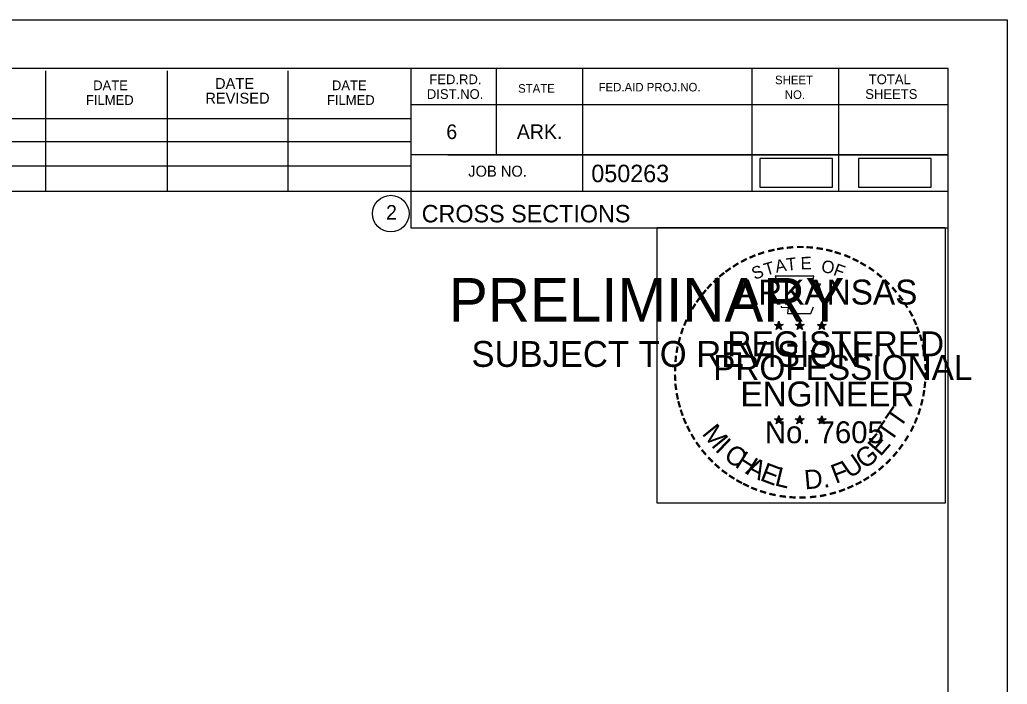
# Model space of a CAD drawing. Extents: x 1365647 to 1367999, y 387113 to 400173.
# Drawn here: x 1365977.8 to 1366057, y 390946.1 to 390999.5 of the extents above; entities that cross this region are included whole.
import ezdxf

# ---------------------------------------------------------------- set-up
doc = ezdxf.new("R2010")
doc.units = 0
for name, color, linetype in [('R_Border', 7, 'Continuous'), ('R_Border PE', 7, 'Continuous'), ('R_Border Prem', 7, 'Continuous'), ('R_Detour', 7, 'Continuous'), ('R_No Plot', 7, 'Continuous')]:
    doc.layers.add(name, color=color, linetype=linetype)

msp = doc.modelspace()

# ---------------------------------------------------------------- linework, layer by layer
at = {"layer": 'R_Border'}
for p, q in [((1365736.081, 390995.585), (1366052.261, 390995.585)), ((1365979.861, 390985.705), (1365979.861, 390995.385)), ((1365989.621, 390985.705), (1365989.621, 390995.385)), ((1365999.301, 390985.705), (1365999.301, 390995.385)), ((1366009.161, 390995.585), (1366009.161, 390982.785)), ((1366016.001, 390995.585), (1366016.001, 390988.645)), ((1366022.941, 390995.585), (1366022.941, 390985.705)), ((1366036.521, 390995.585), (1366036.521, 390985.705)), ((1366043.461, 390995.585), (1366043.461, 390985.705)), ((1366052.261, 390790.125), (1366052.261, 390995.585)), ((1366052.261, 390992.645), (1366009.161, 390992.645)), ((1366052.261, 390992.665), (1366052.261, 390992.665)), ((1365970.001, 390991.565), (1366009.161, 390991.565)), ((1365970.001, 390989.705), (1366009.161, 390989.705)), ((1366052.261, 390988.645), (1366009.161, 390988.645)), ((1366012.121, 390988.645), (1366052.261, 390988.645)), ((1365970.001, 390987.765), (1366009.161, 390987.765)), ((1366052.261, 390985.705), (1365970.001, 390985.705)), ((1366009.161, 390982.785), (1366052.261, 390982.785))]:
    msp.add_line(p, q, dxfattribs=at)
msp.add_circle((1366007.548, 390983.92), 1.467, dxfattribs=at)
at = {"layer": 'R_Border PE'}
for p, q in [((1366038.343, 390975.031), (1366038.692, 390974.92)), ((1366038.343, 390975.031), (1366038.596, 390974.986)), ((1366038.343, 390975.031), (1366038.58, 390974.909)), ((1366038.476, 390974.623), (1366038.692, 390974.92)), ((1366038.476, 390974.623), (1366038.602, 390974.867)), ((1366038.476, 390974.623), (1366038.69, 390974.84)), ((1366038.692, 390975.285), (1366038.651, 390975.033)), ((1366038.905, 390974.623), (1366038.69, 390974.837)), ((1366038.692, 390974.92), (1366038.692, 390975.285)), ((1366038.692, 390975.285), (1366038.741, 390975.035)), ((1366039.039, 390975.031), (1366038.692, 390974.92)), ((1366038.905, 390974.623), (1366038.692, 390974.92)), ((1366039.039, 390975.031), (1366038.753, 390974.982)), ((1366038.905, 390974.623), (1366038.768, 390974.914)), ((1366039.039, 390975.031), (1366038.835, 390974.929)), ((1366040.013, 390975.031), (1366040.362, 390974.92)), ((1366040.013, 390975.031), (1366040.266, 390974.986)), ((1366040.013, 390975.031), (1366040.25, 390974.909)), ((1366040.146, 390974.623), (1366040.362, 390974.92)), ((1366040.146, 390974.623), (1366040.272, 390974.867)), ((1366040.146, 390974.623), (1366040.36, 390974.84)), ((1366040.362, 390975.285), (1366040.321, 390975.033)), ((1366040.575, 390974.623), (1366040.36, 390974.837)), ((1366040.362, 390974.92), (1366040.362, 390975.285)), ((1366040.362, 390975.285), (1366040.411, 390975.035)), ((1366040.709, 390975.031), (1366040.362, 390974.92)), ((1366040.575, 390974.623), (1366040.362, 390974.92)), ((1366040.709, 390975.031), (1366040.423, 390974.982)), ((1366040.575, 390974.623), (1366040.438, 390974.914)), ((1366040.709, 390975.031), (1366040.505, 390974.929)), ((1366041.777, 390975.019), (1366042.126, 390974.908)), ((1366041.777, 390975.019), (1366042.03, 390974.974)), ((1366041.777, 390975.019), (1366042.014, 390974.897)), ((1366041.91, 390974.611), (1366042.126, 390974.908)), ((1366041.91, 390974.611), (1366042.036, 390974.855)), ((1366041.91, 390974.611), (1366042.124, 390974.828)), ((1366042.126, 390975.273), (1366042.085, 390975.021)), ((1366042.339, 390974.611), (1366042.124, 390974.825)), ((1366042.126, 390974.908), (1366042.126, 390975.273)), ((1366042.126, 390975.273), (1366042.175, 390975.023)), ((1366042.473, 390975.019), (1366042.126, 390974.908)), ((1366042.339, 390974.611), (1366042.126, 390974.908)), ((1366042.473, 390975.019), (1366042.187, 390974.97)), ((1366042.339, 390974.611), (1366042.202, 390974.902)), ((1366042.473, 390975.019), (1366042.269, 390974.917)), ((1366038.688, 390967.712), (1366038.647, 390967.46)), ((1366038.688, 390967.347), (1366038.688, 390967.712)), ((1366038.688, 390967.712), (1366038.737, 390967.462)), ((1366040.357, 390967.712), (1366040.316, 390967.46)), ((1366040.357, 390967.347), (1366040.357, 390967.712)), ((1366040.357, 390967.712), (1366040.406, 390967.462)), ((1366042.124, 390967.702), (1366042.083, 390967.45)), ((1366042.124, 390967.337), (1366042.124, 390967.702)), ((1366042.124, 390967.702), (1366042.173, 390967.452)), ((1366038.339, 390967.458), (1366038.688, 390967.347)), ((1366038.339, 390967.458), (1366038.592, 390967.413)), ((1366038.339, 390967.458), (1366038.576, 390967.336)), ((1366038.472, 390967.05), (1366038.688, 390967.347)), ((1366038.472, 390967.05), (1366038.598, 390967.294)), ((1366038.472, 390967.05), (1366038.686, 390967.267)), ((1366038.901, 390967.05), (1366038.686, 390967.264)), ((1366039.035, 390967.458), (1366038.688, 390967.347)), ((1366038.901, 390967.05), (1366038.688, 390967.347)), ((1366039.035, 390967.458), (1366038.749, 390967.409)), ((1366038.901, 390967.05), (1366038.764, 390967.341)), ((1366039.035, 390967.458), (1366038.831, 390967.356)), ((1366040.008, 390967.458), (1366040.357, 390967.347)), ((1366040.008, 390967.458), (1366040.261, 390967.413)), ((1366040.008, 390967.458), (1366040.245, 390967.336)), ((1366040.141, 390967.05), (1366040.357, 390967.347)), ((1366040.141, 390967.05), (1366040.267, 390967.294)), ((1366040.141, 390967.05), (1366040.355, 390967.267)), ((1366040.57, 390967.05), (1366040.355, 390967.264)), ((1366040.704, 390967.458), (1366040.357, 390967.347)), ((1366040.57, 390967.05), (1366040.357, 390967.347)), ((1366040.704, 390967.458), (1366040.418, 390967.409)), ((1366040.57, 390967.05), (1366040.433, 390967.341)), ((1366040.704, 390967.458), (1366040.5, 390967.356)), ((1366041.775, 390967.448), (1366042.124, 390967.337)), ((1366041.775, 390967.448), (1366042.028, 390967.403)), ((1366041.775, 390967.448), (1366042.012, 390967.326)), ((1366041.908, 390967.04), (1366042.124, 390967.337)), ((1366041.908, 390967.04), (1366042.034, 390967.284)), ((1366041.908, 390967.04), (1366042.122, 390967.257)), ((1366042.337, 390967.04), (1366042.122, 390967.254)), ((1366042.471, 390967.448), (1366042.124, 390967.337)), ((1366042.337, 390967.04), (1366042.124, 390967.337)), ((1366042.471, 390967.448), (1366042.185, 390967.399)), ((1366042.337, 390967.04), (1366042.2, 390967.331)), ((1366042.471, 390967.448), (1366042.267, 390967.346))]:
    msp.add_line(p, q, dxfattribs=at)
for points in [[(1366038.384, 390978.909), (1366038.653, 390978.082)], [(1366041.895, 390977.987), (1366042.037, 390978.271), (1366041.352, 390978.247), (1366041.5, 390978.909), (1366038.384, 390978.909)], [(1366038.876, 390976.486), (1366038.876, 390976.399), (1366039.439, 390976.38), (1366039.385, 390975.907), (1366041.255, 390975.907), (1366041.456, 390976.443)], [(1366038.692, 390975.285), (1366038.905, 390974.623), (1366038.343, 390975.031), (1366039.039, 390975.031), (1366038.476, 390974.623), (1366038.692, 390975.285)], [(1366040.362, 390975.285), (1366040.575, 390974.623), (1366040.013, 390975.031), (1366040.709, 390975.031), (1366040.146, 390974.623), (1366040.362, 390975.285)], [(1366042.126, 390975.273), (1366042.339, 390974.611), (1366041.777, 390975.019), (1366042.473, 390975.019), (1366041.91, 390974.611), (1366042.126, 390975.273)], [(1366038.688, 390967.712), (1366038.901, 390967.05), (1366038.339, 390967.458), (1366039.035, 390967.458), (1366038.472, 390967.05), (1366038.688, 390967.712)], [(1366040.357, 390967.712), (1366040.57, 390967.05), (1366040.008, 390967.458), (1366040.704, 390967.458), (1366040.141, 390967.05), (1366040.357, 390967.712)], [(1366042.124, 390967.702), (1366042.337, 390967.04), (1366041.775, 390967.448), (1366042.471, 390967.448), (1366041.908, 390967.04), (1366042.124, 390967.702)]]:
    msp.add_lwpolyline(points, dxfattribs=at)
for centre, radius in [((1366038.691, 390974.92), 0.172), ((1366038.691, 390974.92), 0.145), ((1366038.691, 390974.92), 0.116), ((1366038.691, 390974.92), 0.0991), ((1366038.691, 390974.92), 0.0747), ((1366038.691, 390974.92), 0.0495), ((1366038.691, 390974.92), 0.0296), ((1366040.361, 390974.92), 0.172), ((1366040.361, 390974.92), 0.145), ((1366040.361, 390974.92), 0.116), ((1366040.361, 390974.92), 0.0991), ((1366040.361, 390974.92), 0.0747), ((1366040.361, 390974.92), 0.0495), ((1366040.361, 390974.92), 0.0296), ((1366042.125, 390974.908), 0.172), ((1366042.125, 390974.908), 0.145), ((1366042.125, 390974.908), 0.116), ((1366042.125, 390974.908), 0.0991), ((1366042.125, 390974.908), 0.0747), ((1366042.125, 390974.908), 0.0495), ((1366042.125, 390974.908), 0.0296), ((1366038.687, 390967.347), 0.172), ((1366038.687, 390967.347), 0.145), ((1366040.356, 390967.347), 0.172), ((1366040.356, 390967.347), 0.145), ((1366042.123, 390967.337), 0.172), ((1366038.687, 390967.347), 0.116), ((1366038.687, 390967.347), 0.0991), ((1366038.687, 390967.347), 0.0747), ((1366038.687, 390967.347), 0.0495), ((1366038.687, 390967.347), 0.0296), ((1366040.356, 390967.347), 0.116), ((1366040.356, 390967.347), 0.0991), ((1366040.356, 390967.347), 0.0747), ((1366040.356, 390967.347), 0.0495), ((1366040.356, 390967.347), 0.0296), ((1366042.123, 390967.337), 0.145), ((1366042.123, 390967.337), 0.116), ((1366042.123, 390967.337), 0.0991), ((1366042.123, 390967.337), 0.0747), ((1366042.123, 390967.337), 0.0495), ((1366042.123, 390967.337), 0.0296)]:
    msp.add_circle(centre, radius, dxfattribs=at)
at = {"layer": 'R_Detour'}
for points in [[(1366037.165, 390986.042), (1366042.998, 390986.042), (1366042.998, 390988.352), (1366037.165, 390988.352)], [(1366045.079, 390986.033), (1366050.912, 390986.033), (1366050.912, 390988.344), (1366045.079, 390988.344)]]:
    msp.add_lwpolyline(points, close=True, dxfattribs=at)
at = {"layer": 'R_No Plot'}
msp.add_line((1365723.681, 390999.479), (1366057.014, 390999.479), dxfattribs=at)
for points in [[(1365723.674, 390999.479), (1366057.014, 390999.479), (1366057.014, 390786.142), (1365723.674, 390786.142)], [(1366028.933, 390982.817), (1366052.031, 390982.817), (1366052.031, 390960.667), (1366028.933, 390960.667)]]:
    msp.add_lwpolyline(points, close=True, dxfattribs=at)

# ---------------------------------------------------------------- texts
at = {"layer": 'R_Border'}
for s, height, p in [('DATE', 0.7819, (1365983.661, 390993.825)), ('DATE', 0.8792, (1365993.441, 390993.925)), ('DATE', 0.7819, (1366002.821, 390993.825)), ('FED.RD.', 0.7819, (1366010.641, 390994.305)), ('SHEET', 0.684, (1366038.381, 390994.305)), ('TOTAL', 0.7819, (1366045.901, 390994.305)), ('REVISED', 0.8792, (1365992.661, 390992.745)), ('DIST.NO.', 0.7819, (1366010.441, 390993.125)), ('STATE', 0.684, (1366017.761, 390993.625)), ('FED.AID PROJ.NO.', 0.684, (1366024.221, 390993.725)), ('NO.', 0.684, (1366039.161, 390993.125)), ('SHEETS', 0.7819, (1366045.621, 390993.125)), ('FILMED', 0.7819, (1365983.081, 390992.645)), ('FILMED', 0.7819, (1366002.421, 390992.645)), ('6', 1.172, (1366012.001, 390989.905)), ('ARK.', 1.1723, (1366017.661, 390989.905)), ('JOB NO.', 0.8792, (1366013.761, 390986.885)), ('050263', 1.4, (1366023.637, 390986.444)), ('2', 1.172, (1366007.165, 390983.434)), ('CROSS SECTIONS', 1.4, (1366010.025, 390983.215))]:
    msp.add_text(s, height=height, rotation=360, dxfattribs=at).set_placement(p)
at = {"layer": 'R_Border PE'}
for s, height, rotation, p in [('-', 1.6, 13.63015, (1366037.882, 390980.277)), ('-', 1.6, 10.21935, (1366038.56, 390980.439)), ('-', 1.6, 5.89682, (1366039.289, 390980.549)), ('-', 1.6, 0.18623, (1366040.061, 390980.621)), ('-', 1.6, 357.74304, (1366040.784, 390980.608)), ('-', 1.6, 352.16172, (1366041.528, 390980.552)), ('-', 1.6, 347.20489, (1366042.247, 390980.438)), ('-', 1.6, 28.79182, (1366035.865, 390979.45)), ('-', 1.6, 24.30721, (1366036.498, 390979.767)), ('-', 1.6, 19.17608, (1366037.132, 390980.036)), ('A', 1, 11.21318, (1366038.479, 390979.169)), ('T', 1, 6.02276, (1366039.328, 390979.335)), ('E', 1, 0.83234, (1366040.433, 390979.445)), ('O', 1, 350.4515, (1366042.037, 390979.235)), ('-', 1.6, 342.3362, (1366042.882, 390980.283)), ('-', 1.6, 337.85509, (1366043.617, 390980.06)), ('-', 1.6, 334.12109, (1366044.248, 390979.789)), ('-', 1.6, 36.23174, (1366034.69, 390978.685)), ('-', 1.6, 34.06357, (1366035.268, 390979.08)), ('S', 1, 21.59401, (1366036.739, 390978.587)), ('T', 1, 16.4036, (1366037.653, 390978.918)), ('F', 1, 340.07066, (1366042.991, 390979.007)), ('-', 1.6, 329.64089, (1366044.827, 390979.506)), ('-', 1.6, 325.86266, (1366045.47, 390979.145)), ('-', 1.6, 42.96224, (1366033.781, 390977.89)), ('-', 1.6, 38.95066, (1366034.214, 390978.307)), ('ARKANSAS', 2, 360, (1366035.237, 390976.621)), ('-', 1.6, 320.52971, (1366046.08, 390978.719)), ('-', 1.6, 315.57859, (1366046.679, 390978.231)), ('-', 1.6, 50.61417, (1366032.93, 390976.926)), ('-', 1.6, 48.42305, (1366033.333, 390977.412)), ('-', 1.6, 309.87973, (1366047.248, 390977.681)), ('-', 1.6, 54.23247, (1366032.517, 390976.359)), ('-', 1.6, 306.65218, (1366047.773, 390977.079)), ('-', 1.6, 58.07063, (1366032.192, 390975.832)), ('-', 1.4, 303.67529, (1366048.259, 390976.511)), ('-', 1.6, 67.77427, (1366031.62, 390974.607)), ('-', 1.6, 62.87135, (1366031.879, 390975.218)), ('-', 1.6, 299.66835, (1366048.578, 390975.904)), ('-', 1.6, 294.66279, (1366048.902, 390975.292)), ('-', 1.6, 72.39447, (1366031.401, 390973.977)), ('DWB', 0.01, 360, (1366038.677, 390974.915)), ('DWB', 0.01, 360, (1366040.347, 390974.915)), ('DWB', 0.01, 360, (1366042.111, 390974.903)), ('-', 1.6, 290.57283, (1366049.159, 390974.715)), ('-', 1.6, 75.46096, (1366031.204, 390973.263)), ('REGISTERED', 2, 360, (1366034.559, 390972.472)), ('-', 1.6, 285.12326, (1366049.393, 390974.135)), ('-', 1.6, 81.20126, (1366031.072, 390972.55)), ('-', 1.6, 280.54934, (1366049.593, 390973.393)), ('-', 1.6, 85.18634, (1366030.996, 390971.859)), ('PROFESSIONAL', 2, 360, (1366033.411, 390970.568)), ('-', 1.6, 276.59616, (1366049.755, 390972.625)), ('-', 1.6, 89.06224, (1366030.971, 390971.158)), ('-', 1.6, 274.33011, (1366049.815, 390971.903)), ('-', 1.6, 94.19588, (1366031.006, 390970.433)), ('-', 1.6, 269.94067, (1366049.849, 390971.271)), ('-', 1.6, 98.94793, (1366031.078, 390969.766)), ('ENGINEER', 2, 360, (1366035.598, 390968.443)), ('-', 1.6, 263.5172, (1366049.83, 390970.605)), ('-', 1.6, 101.71495, (1366031.213, 390969.033)), ('-', 1.6, 260.99529, (1366049.759, 390969.951)), ('-', 1.6, 105.45785, (1366031.375, 390968.438)), ('T', 1.54, 55.05496, (1366048.406, 390966.612)), ('-', 1.6, 252.86809, (1366049.468, 390968.553)), ('-', 1.6, 255.7626, (1366049.649, 390969.273)), ('-', 1.6, 109.08742, (1366031.59, 390967.807)), ('-', 1.6, 114.06432, (1366031.844, 390967.211)), ('-', 1.6, 247.88866, (1366049.245, 390967.88)), ('-', 1.6, 115.72885, (1366032.149, 390966.593)), ('M', 1.54, 308.91747, (1366032.458, 390966.238)), ('No. 7605', 1.757, 360, (1366037.571, 390965.492)), ('DWB', 0.01, 360, (1366038.673, 390967.343)), ('DWB', 0.01, 360, (1366040.342, 390967.341)), ('DWB', 0.01, 360, (1366042.109, 390967.332)), ('T', 1.54, 55.05496, (1366047.675, 390965.492)), ('-', 1.6, 244.61971, (1366048.983, 390967.251)), ('-', 1.6, 120.44712, (1366032.506, 390966.007)), ('I', 1.54, 316.46364, (1366033.501, 390964.918)), ('E', 1.54, 48.73133, (1366046.83, 390964.365)), ('-', 1.6, 239.07125, (1366048.589, 390966.499)), ('-', 1.6, 125.89344, (1366032.909, 390965.446)), ('C', 1.54, 324.01974, (1366034.173, 390964.295)), ('G', 1.54, 38.21734, (1366045.576, 390963.345)), ('-', 1.6, 233.84524, (1366048.187, 390965.846)), ('-', 1.6, 130.71812, (1366033.371, 390964.894)), ('-', 1.6, 134.22381, (1366033.888, 390964.349)), ('H', 1.54, 327.53419, (1366035.083, 390963.64)), ('U', 1.54, 34.40523, (1366044.378, 390962.612)), ('-', 1.6, 231.25377, (1366047.757, 390965.28)), ('-', 1.6, 138.93382, (1366034.413, 390963.885)), ('A', 1.54, 332.55127, (1366035.937, 390963.103)), ('E', 1.54, 339.20679, (1366037.096, 390962.541)), ('L', 1.54, 346.2929, (1366038.288, 390962.117)), ('F', 1.54, 20.82016, (1366043.24, 390962.218)), ('-', 1.6, 221.08509, (1366046.756, 390964.207)), ('-', 1.6, 225.76533, (1366047.278, 390964.716)), ('-', 1.6, 144.64634, (1366034.969, 390963.479)), ('-', 1.6, 148.08978, (1366035.53, 390963.108)), ('D.', 1.54, 5.26016, (1366040.79, 390961.78)), ('-', 1.6, 212.24909, (1366045.673, 390963.348)), ('-', 1.6, 215.73633, (1366046.207, 390963.735)), ('-', 1.6, 151.57039, (1366036.109, 390962.783)), ('-', 1.6, 154.60019, (1366036.631, 390962.536)), ('-', 1.6, 158.56121, (1366037.255, 390962.282)), ('-', 1.6, 204.25161, (1366044.491, 390962.683)), ('-', 1.6, 207.35684, (1366045.115, 390963.002)), ('-', 1.6, 162.79826, (1366037.942, 390962.069)), ('-', 1.6, 167.55551, (1366038.657, 390961.905)), ('-', 1.6, 173.11546, (1366039.429, 390961.795)), ('-', 1.6, 176.51827, (1366040.177, 390961.742)), ('-', 1.6, 181.59176, (1366040.921, 390961.761)), ('-', 1.6, 185.81666, (1366041.73, 390961.837)), ('-', 1.6, 191.28576, (1366042.466, 390961.969)), ('-', 1.6, 195.47429, (1366043.195, 390962.168)), ('-', 1.6, 200.71842, (1366043.872, 390962.41))]:
    msp.add_text(s, height=height, rotation=rotation, dxfattribs=at).set_placement(p)
at = {"layer": 'R_Border Prem'}
for s, height, p in [('PRELIMINARY', 3.5, (1366012.212, 390975.248)), ('DWB', 0.01, (1366012.959, 390977.097)), ('SUBJECT TO REVISION', 2.07511, (1366014.021, 390971.619))]:
    msp.add_text(s, height=height, rotation=360, dxfattribs=at).set_placement(p)

doc.saveas('drawing.dxf')
